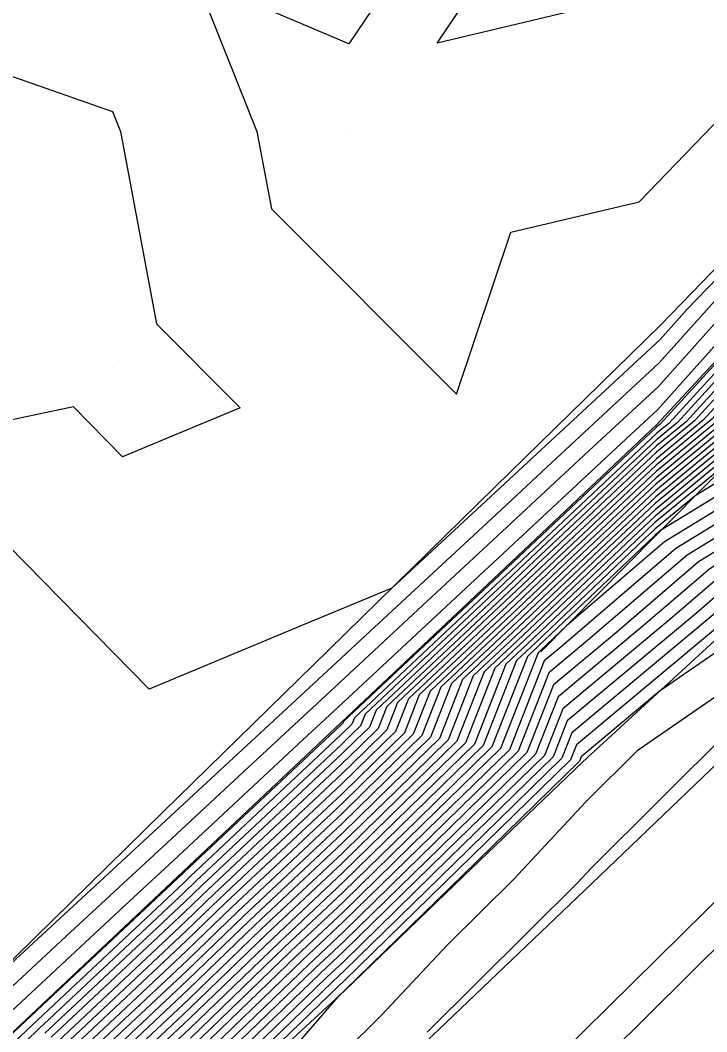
# Model space of a CAD drawing. Extents: x 2188792 to 2191981, y 386090 to 389710.
# Drawn here: x 2191076.3 to 2191105.37, y 388862.2 to 388904.99 of the extents above; entities that cross this region are included whole.
import ezdxf

# ---------------------------------------------------------------- set-up
doc = ezdxf.new("R2010")
doc.units = 0
for name, color, linetype in [('DTM Contours Major', 7, 'Continuous'), ('DTM Contours Minor', 7, 'Continuous'), ('Exist DTM QL2 LIDAR Elevation Point', 7, 'Continuous'), ('Exist Roads EOP', 7, 'Continuous'), ('Exist Roads EOT', 7, 'Continuous'), ('PH Exist DTM Breakline', 7, 'Continuous')]:
    doc.layers.add(name, color=color, linetype=linetype)

msp = doc.modelspace()

# ---------------------------------------------------------------- linework, layer by layer
at = {"layer": 'DTM Contours Major'}
for points in [[(2191135.29, 388919.278), (2191129.673, 388913.531), (2191129.274, 388913.142), (2191123.779, 388907.526), (2191123.091, 388906.983), (2191117.854, 388902.39), (2191117.317, 388901.838), (2191111.718, 388897.004), (2191111.713, 388896.994), (2191111.703, 388896.983), (2191111.69, 388896.976), (2191103.395, 388887.906), (2191103.254, 388887.79), (2191096.687, 388881.616), (2191096.601, 388881.534), (2191089.991, 388875.321), (2191089.971, 388875.271), (2191089.93, 388875.231), (2191089.889, 388875.19), (2191083.241, 388868.952), (2191083.206, 388868.919), (2191076.538, 388862.663), (2191076.522, 388862.647), (2191070.575, 388857.068)], [(2191135.345, 388917.54), (2191131.112, 388913.209), (2191129.553, 388911.689), (2191125.332, 388907.376), (2191123.116, 388905.628), (2191119.874, 388902.783), (2191116.998, 388899.831), (2191113.65, 388896.94), (2191113.133, 388895.779), (2191111.985, 388894.542), (2191110.467, 388893.818), (2191105.217, 388888.078), (2191103.232, 388886.445), (2191098.579, 388882.07), (2191097.077, 388880.64), (2191092.279, 388876.13), (2191091.824, 388874.971), (2191090.876, 388874.046), (2191089.915, 388873.108), (2191084.496, 388868.024), (2191083.295, 388866.866), (2191077.89, 388861.795)], [(2191135.401, 388915.802), (2191132.551, 388912.887), (2191129.832, 388910.236), (2191126.885, 388907.225), (2191123.142, 388904.272), (2191121.893, 388903.177), (2191116.68, 388897.823), (2191115.582, 388896.876), (2191114.552, 388894.565), (2191112.266, 388892.102), (2191109.244, 388890.66), (2191107.04, 388888.25), (2191103.21, 388885.099), (2191100.47, 388882.523), (2191097.554, 388879.747), (2191094.567, 388876.939), (2191093.676, 388874.671), (2191091.821, 388872.861), (2191089.94, 388871.026), (2191085.752, 388867.096), (2191083.384, 388864.812), (2191079.242, 388860.927)], [(2191135.43, 388912.243), (2191130.389, 388907.33), (2191129.991, 388906.923), (2191129.119, 388906.236), (2191124.772, 388902.081), (2191121.338, 388898.922), (2191118.913, 388896.421), (2191118.476, 388895.455), (2191116.411, 388891.638), (2191115.335, 388890.455), (2191113.747, 388888.365), (2191111.942, 388887.475), (2191107.996, 388884.473), (2191104.537, 388882.362), (2191100.324, 388878.752), (2191098.682, 388877.382), (2191097.381, 388874.071), (2191093.711, 388870.491), (2191089.992, 388866.862), (2191088.263, 388865.24), (2191083.561, 388860.706)], [(2191137.159, 388909.475), (2191133.749, 388906.397), (2191131.427, 388904.154), (2191127.271, 388900.266), (2191125.085, 388898.158), (2191121.024, 388895.508), (2191118.317, 388890.691), (2191117.373, 388889.771), (2191114.842, 388886.797), (2191114.578, 388886.538), (2191113.832, 388886.072), (2191107.711, 388881.416), (2191106.926, 388880.937), (2191105.97, 388880.117), (2191099.655, 388874.846), (2191099.233, 388873.772), (2191094.657, 388869.307), (2191090.018, 388864.78), (2191089.519, 388864.312), (2191083.65, 388858.652)], [(2191128.438, 388907.074), (2191124.779, 388904.188), (2191123.597, 388903.058), (2191122.662, 388902.199), (2191117.334, 388896.701), (2191116.373, 388894.578), (2191115.609, 388893.166), (2191113.278, 388890.604), (2191112.815, 388889.995), (2191109.134, 388888.18), (2191108.28, 388887.53), (2191106.336, 388886.344), (2191103.188, 388883.753), (2191102.362, 388882.977), (2191098.031, 388878.853), (2191096.856, 388877.748), (2191095.528, 388874.371), (2191092.766, 388871.676), (2191089.966, 388868.944), (2191087.008, 388866.168), (2191083.472, 388862.759), (2191080.595, 388860.059)], [(2191054.002, 388890.284), (2191060.208, 388895.603), (2191067.802, 388900.285), (2191070.209, 388901.537), (2191073.428, 388903.504), (2191080.21, 388901.128), (2191080.545, 388900.285), (2191082.069, 388892.143), (2191085.615, 388888.598), (2191082.501, 388887.303), (2191080.637, 388886.528), (2191078.564, 388888.638), (2191070.209, 388886.872), (2191066.592, 388886.667), (2191060.208, 388886.515), (2191057.955, 388888.031), (2191054.002, 388890.284)]]:
    msp.add_lwpolyline(points, dxfattribs=at)
at = {"layer": 'DTM Contours Minor'}
for points in [[(2191070.209, 388905.726), (2191077.673, 388910.286), (2191080.21, 388912.771), (2191082.308, 388912.384), (2191090.211, 388914.795), (2191097.849, 388917.924), (2191094.461, 388910.286), (2191090.211, 388903.989), (2191083.758, 388906.738), (2191086.323, 388900.285), (2191086.936, 388897.01), (2191094.777, 388889.17), (2191097.075, 388896.033), (2191102.498, 388897.315), (2191107.171, 388902.139), (2191111.844, 388906.964), (2191106.793, 388916.867), (2191103.268, 388920.287), (2191104.717, 388925.783), (2191105.692, 388930.288)], [(2191113.668, 388930.288), (2191114.597, 388924.672), (2191122.49, 388916.909), (2191129.087, 388919.787), (2191133.25, 388921.603), (2191130.303, 388918.637), (2191130.051, 388918.351), (2191124.125, 388912.325), (2191123.267, 388911.323), (2191118.24, 388906.146), (2191116.673, 388905.034), (2191111.296, 388899.482), (2191110.202, 388898.614), (2191104.542, 388892.77), (2191103.393, 388891.487), (2191096.817, 388885.399), (2191096.404, 388885.014), (2191092.03, 388880.967), (2191088.498, 388879.499), (2191081.755, 388876.695), (2191074.256, 388884.33)], [(2191136.366, 388923.336), (2191132.071, 388919.011), (2191129.668, 388916.286), (2191126.342, 388912.903), (2191123.16, 388909.187), (2191121.012, 388906.975), (2191116.925, 388904.074), (2191113.434, 388900.47), (2191110.581, 388898.207), (2191106.352, 388893.84), (2191103.355, 388890.494), (2191098.596, 388886.088), (2191096.449, 388884.087), (2191091.103, 388879.141), (2191089.492, 388877.64), (2191083.441, 388872.046), (2191082.468, 388871.139), (2191075.558, 388864.756)], [(2191135.765, 388921.325), (2191133.839, 388919.386), (2191129.285, 388914.22), (2191128.558, 388913.481), (2191125.981, 388910.472), (2191123.158, 388907.587), (2191123.081, 388907.526), (2191121.772, 388906.377), (2191117.176, 388903.115), (2191115.571, 388901.458), (2191110.96, 388897.8), (2191108.161, 388894.911), (2191103.317, 388889.5), (2191100.376, 388886.777), (2191096.495, 388883.161), (2191093.131, 388880.049), (2191089.634, 388876.791), (2191085.765, 388873.213), (2191082.726, 388870.382), (2191078.238, 388866.237), (2191075.754, 388863.923), (2191070.496, 388859.071)], [(2191135.279, 388919.625), (2191129.385, 388913.596), (2191129.218, 388913.433), (2191123.469, 388907.557), (2191123.086, 388907.254), (2191117.45, 388902.311), (2191117.381, 388902.239), (2191116.622, 388901.584), (2191111.339, 388897.393), (2191109.971, 388895.981), (2191103.279, 388888.507), (2191102.155, 388887.467), (2191096.54, 388882.234), (2191095.159, 388880.956), (2191089.777, 388875.942), (2191088.088, 388874.38), (2191082.984, 388869.625), (2191080.918, 388867.717), (2191076.151, 388863.277), (2191073.616, 388860.938)], [(2191135.301, 388918.93), (2191129.961, 388913.467), (2191129.33, 388912.852), (2191124.09, 388907.496), (2191123.096, 388906.712), (2191118.258, 388902.468), (2191117.253, 388901.437), (2191112.104, 388896.991), (2191111.997, 388896.751), (2191111.76, 388896.495), (2191111.445, 388896.345), (2191103.759, 388887.94), (2191103.25, 388887.521), (2191097.065, 388881.707), (2191096.696, 388881.355), (2191090.449, 388875.482), (2191090.342, 388875.211), (2191090.119, 388874.994), (2191089.894, 388874.774), (2191083.492, 388868.767), (2191083.224, 388868.508), (2191076.809, 388862.49), (2191076.553, 388862.242), (2191070.124, 388856.211)], [(2191135.312, 388918.583), (2191130.249, 388913.403), (2191129.385, 388912.561), (2191124.401, 388907.466), (2191123.101, 388906.441), (2191118.662, 388902.547), (2191117.189, 388901.035), (2191112.491, 388896.978), (2191112.281, 388896.508), (2191111.816, 388896.006), (2191111.201, 388895.713), (2191104.124, 388887.975), (2191103.245, 388887.252), (2191097.443, 388881.798), (2191096.791, 388881.177), (2191090.906, 388875.644), (2191090.712, 388875.151), (2191090.308, 388874.757), (2191089.899, 388874.357), (2191083.743, 388868.581), (2191083.242, 388868.098), (2191077.079, 388862.316), (2191076.584, 388861.838)], [(2191135.323, 388918.235), (2191130.537, 388913.338), (2191129.441, 388912.271), (2191124.711, 388907.436), (2191123.106, 388906.17), (2191119.066, 388902.626), (2191117.126, 388900.634), (2191112.877, 388896.965), (2191112.565, 388896.265), (2191111.872, 388895.518), (2191110.956, 388895.081), (2191104.488, 388888.009), (2191103.241, 388886.983), (2191097.822, 388881.888), (2191096.887, 388880.998), (2191091.364, 388875.806), (2191091.083, 388875.091), (2191090.497, 388874.52), (2191089.904, 388873.941), (2191083.994, 388868.395), (2191083.259, 388867.687), (2191077.35, 388862.142)], [(2191135.334, 388917.888), (2191130.824, 388913.274), (2191129.497, 388911.98), (2191125.022, 388907.406), (2191123.111, 388905.899), (2191119.47, 388902.704), (2191117.062, 388900.232), (2191113.264, 388896.952), (2191112.849, 388896.022), (2191111.928, 388895.03), (2191110.711, 388894.45), (2191104.853, 388888.044), (2191103.237, 388886.714), (2191098.2, 388881.979), (2191096.982, 388880.819), (2191091.821, 388875.968), (2191091.453, 388875.031), (2191090.687, 388874.283), (2191089.909, 388873.525), (2191084.245, 388868.21), (2191083.277, 388867.276), (2191077.62, 388861.969)], [(2191135.356, 388917.193), (2191131.4, 388913.145), (2191129.608, 388911.399), (2191125.643, 388907.345), (2191123.121, 388905.356), (2191120.277, 388902.862), (2191116.935, 388899.429), (2191114.036, 388896.927), (2191113.417, 388895.536), (2191112.041, 388894.054), (2191110.222, 388893.186), (2191105.582, 388888.112), (2191103.228, 388886.175), (2191098.957, 388882.16), (2191097.173, 388880.462), (2191092.737, 388876.292), (2191092.194, 388874.911), (2191091.065, 388873.809), (2191089.92, 388872.692), (2191084.747, 388867.839), (2191083.313, 388866.455), (2191078.161, 388861.622)], [(2191135.367, 388916.845), (2191131.688, 388913.081), (2191129.664, 388911.108), (2191125.953, 388907.315), (2191123.126, 388905.085), (2191120.681, 388902.941), (2191116.871, 388899.028), (2191114.423, 388896.914), (2191113.701, 388895.293), (2191112.097, 388893.566), (2191109.978, 388892.555), (2191105.946, 388888.147), (2191103.223, 388885.906), (2191099.335, 388882.251), (2191097.268, 388880.283), (2191093.194, 388876.453), (2191092.564, 388874.851), (2191091.254, 388873.572), (2191089.925, 388872.275), (2191084.999, 388867.653), (2191083.33, 388866.044), (2191078.431, 388861.448)], [(2191135.379, 388916.497), (2191131.976, 388913.016), (2191129.72, 388910.818), (2191126.264, 388907.285), (2191123.131, 388904.814), (2191121.085, 388903.019), (2191116.807, 388898.626), (2191114.809, 388896.901), (2191113.984, 388895.05), (2191112.154, 388893.078), (2191109.733, 388891.923), (2191106.311, 388888.181), (2191103.219, 388885.637), (2191099.714, 388882.342), (2191097.363, 388880.104), (2191093.652, 388876.615), (2191092.935, 388874.791), (2191091.443, 388873.335), (2191089.93, 388871.859), (2191085.25, 388867.467), (2191083.348, 388865.634), (2191078.702, 388861.274)], [(2191135.39, 388916.15), (2191132.264, 388912.952), (2191129.776, 388910.527), (2191126.574, 388907.255), (2191123.137, 388904.543), (2191121.489, 388903.098), (2191116.743, 388898.225), (2191115.196, 388896.888), (2191114.268, 388894.807), (2191112.21, 388892.59), (2191109.488, 388891.292), (2191106.675, 388888.216), (2191103.215, 388885.368), (2191100.092, 388882.433), (2191097.459, 388879.925), (2191094.11, 388876.777), (2191093.305, 388874.731), (2191091.632, 388873.098), (2191089.935, 388871.443), (2191085.501, 388867.282), (2191083.366, 388865.223), (2191078.972, 388861.101)], [(2191135.412, 388915.455), (2191132.839, 388912.823), (2191129.887, 388909.946), (2191127.196, 388907.195), (2191123.147, 388904.001), (2191122.297, 388903.255), (2191116.616, 388897.422), (2191115.968, 388896.863), (2191114.836, 388894.322), (2191112.323, 388891.614), (2191108.999, 388890.028), (2191107.404, 388888.284), (2191103.206, 388884.83), (2191100.849, 388882.614), (2191097.649, 388879.568), (2191095.025, 388877.101), (2191094.046, 388874.611), (2191092.01, 388872.624), (2191089.946, 388870.61), (2191086.003, 388866.911), (2191083.401, 388864.402), (2191079.513, 388860.754)], [(2191135.423, 388915.107), (2191133.127, 388912.758), (2191129.943, 388909.655), (2191127.506, 388907.165), (2191123.152, 388903.73), (2191122.701, 388903.334), (2191116.552, 388897.02), (2191116.355, 388896.85), (2191115.12, 388894.079), (2191112.379, 388891.126), (2191108.754, 388889.397), (2191107.769, 388888.319), (2191103.201, 388884.561), (2191101.227, 388882.705), (2191097.745, 388879.389), (2191095.483, 388877.263), (2191094.417, 388874.551), (2191092.199, 388872.387), (2191089.951, 388870.193), (2191086.254, 388866.725), (2191083.419, 388863.991), (2191079.783, 388860.58)], [(2191098.176, 388910.286), (2191100.212, 388914.876), (2191102.542, 388912.616), (2191104.33, 388909.11), (2191102.676, 388907.402), (2191101.021, 388905.694), (2191093.948, 388904.023), (2191098.176, 388910.286)], [(2191139.415, 388914.366), (2191132.876, 388908.25), (2191132.465, 388907.88), (2191132.186, 388907.61), (2191125.581, 388901.43), (2191125.41, 388901.265), (2191124.782, 388900.855), (2191120.543, 388896.957), (2191119.861, 388896.253), (2191119.738, 388895.981), (2191116.893, 388890.721), (2191116.57, 388890.366), (2191114.306, 388887.387), (2191113.627, 388887.053), (2191107.825, 388882.639), (2191105.971, 388881.507), (2191103.711, 388879.571), (2191099.266, 388875.86), (2191098.492, 388873.892), (2191094.278, 388869.78), (2191090.007, 388865.613), (2191089.017, 388864.683), (2191083.614, 388859.474)], [(2191138.172, 388913.991), (2191133.254, 388909.321), (2191131.157, 388907.329), (2191128.741, 388905.035), (2191125.242, 388901.691), (2191120.808, 388897.612), (2191119.545, 388896.309), (2191119.317, 388895.806), (2191116.732, 388891.027), (2191116.158, 388890.396), (2191114.119, 388887.713), (2191113.065, 388887.194), (2191107.882, 388883.25), (2191105.493, 388881.792), (2191102.582, 388879.298), (2191099.071, 388876.367), (2191098.121, 388873.952), (2191094.089, 388870.017), (2191090.002, 388866.029), (2191088.765, 388864.869), (2191083.596, 388859.884)], [(2191134.566, 388912.436), (2191130.222, 388908.202), (2191129.059, 388907.014), (2191126.515, 388905.007), (2191124.067, 388902.667), (2191122.133, 388900.888), (2191117.965, 388896.589), (2191117.214, 388894.929), (2191115.93, 388892.555), (2191114.101, 388890.544), (2191113.188, 388889.343), (2191110.258, 388887.898), (2191108.166, 388886.307), (2191103.409, 388883.404), (2191103.179, 388883.215), (2191103.119, 388883.158), (2191098.221, 388878.495), (2191097.771, 388878.072), (2191096.269, 388874.251), (2191093.144, 388871.202), (2191089.976, 388868.111), (2191087.51, 388865.797), (2191083.508, 388861.938)], [(2191134.854, 388912.372), (2191130.278, 388907.912), (2191129.37, 388906.984), (2191127.383, 388905.417), (2191124.302, 388902.472), (2191121.868, 388900.233), (2191118.281, 388896.533), (2191117.635, 388895.104), (2191116.09, 388892.249), (2191114.512, 388890.515), (2191113.374, 388889.017), (2191110.819, 388887.757), (2191108.109, 388885.696), (2191103.581, 388882.932), (2191099.424, 388879.371), (2191098.317, 388878.316), (2191098.228, 388878.234), (2191096.64, 388874.191), (2191093.333, 388870.965), (2191089.982, 388867.695), (2191087.761, 388865.611), (2191083.525, 388861.527)], [(2191135.142, 388912.307), (2191130.333, 388907.621), (2191129.68, 388906.953), (2191128.251, 388905.826), (2191124.537, 388902.277), (2191121.603, 388899.578), (2191118.597, 388896.477), (2191118.056, 388895.28), (2191116.251, 388891.944), (2191114.924, 388890.485), (2191113.56, 388888.691), (2191111.381, 388887.616), (2191108.052, 388885.084), (2191104.059, 388882.647), (2191099.194, 388878.479), (2191098.487, 388877.889), (2191097.01, 388874.131), (2191093.522, 388870.728), (2191089.987, 388867.279), (2191088.012, 388865.426), (2191083.543, 388861.116)], [(2191134.581, 388911.025), (2191132.718, 388909.256), (2191130.445, 388907.04), (2191130.301, 388906.893), (2191129.987, 388906.645), (2191125.007, 388901.886), (2191121.073, 388898.267), (2191119.229, 388896.365), (2191118.897, 388895.631), (2191116.572, 388891.332), (2191115.747, 388890.426), (2191113.933, 388888.039), (2191112.504, 388887.335), (2191107.939, 388883.861), (2191105.015, 388882.077), (2191101.453, 388879.025), (2191098.876, 388876.875), (2191097.751, 388874.012), (2191093.9, 388870.254), (2191089.997, 388866.446), (2191088.514, 388865.055), (2191083.579, 388860.295)], [(2191139.3, 388910.088), (2191134.391, 388905.656), (2191131.047, 388902.426), (2191128.116, 388899.684), (2191124.922, 388896.604), (2191121.982, 388894.686), (2191120.023, 388891.198), (2191117.757, 388888.991), (2191115.884, 388886.789), (2191114.242, 388885.182), (2191109.607, 388882.29), (2191107.655, 388880.804), (2191107.404, 388880.652), (2191107.099, 388880.39), (2191099.85, 388874.338), (2191099.603, 388873.712), (2191094.846, 388869.07), (2191090.023, 388864.364), (2191089.77, 388864.127), (2191083.667, 388858.242)], [(2191135.017, 388908.863), (2191133.107, 388907.139), (2191131.806, 388905.882), (2191126.426, 388900.848), (2191125.247, 388899.711), (2191120.906, 388896.879), (2191120.278, 388896.301), (2191120.177, 388896.197), (2191120.159, 388896.157), (2191117.053, 388890.416), (2191116.981, 388890.337), (2191114.492, 388887.061), (2191114.189, 388886.912), (2191107.768, 388882.027), (2191106.448, 388881.222), (2191104.841, 388879.844), (2191099.46, 388875.353), (2191098.862, 388873.832), (2191094.468, 388869.543), (2191090.012, 388865.197), (2191089.268, 388864.498), (2191083.632, 388859.063)], [(2191127.817, 388907.134), (2191123.157, 388903.459), (2191123.104, 388903.413), (2191121.898, 388902.174), (2191116.702, 388896.813), (2191115.532, 388894.227), (2191115.288, 388893.777), (2191112.455, 388890.663), (2191112.442, 388890.647), (2191112.095, 388890.475), (2191108.51, 388888.765), (2191108.133, 388888.353), (2191103.197, 388884.292), (2191101.606, 388882.795), (2191097.84, 388879.21), (2191095.94, 388877.424), (2191094.787, 388874.491), (2191092.388, 388872.15), (2191089.956, 388869.777), (2191086.505, 388866.539), (2191083.437, 388863.58), (2191080.054, 388860.406)], [(2191128.127, 388907.104), (2191123.911, 388903.779), (2191123.362, 388903.253), (2191122.927, 388902.854), (2191117.018, 388896.757), (2191115.952, 388894.403), (2191115.449, 388893.472), (2191112.866, 388890.633), (2191112.629, 388890.321), (2191108.573, 388888.321), (2191108.337, 388888.141), (2191107.8, 388887.814), (2191103.193, 388884.022), (2191101.984, 388882.886), (2191097.935, 388879.031), (2191096.398, 388877.586), (2191095.158, 388874.431), (2191092.577, 388871.913), (2191089.961, 388869.361), (2191086.756, 388866.354), (2191083.455, 388863.17), (2191080.324, 388860.233)], [(2191128.748, 388907.044), (2191125.647, 388904.598), (2191123.832, 388902.863), (2191122.398, 388901.543), (2191117.649, 388896.645), (2191116.794, 388894.754), (2191115.77, 388892.86), (2191113.689, 388890.574), (2191113.001, 388889.669), (2191109.696, 388888.039), (2191108.223, 388886.918), (2191104.873, 388884.874), (2191103.184, 388883.484), (2191102.741, 388883.068), (2191098.126, 388878.674), (2191097.313, 388877.91), (2191095.899, 388874.311), (2191092.955, 388871.439), (2191089.971, 388868.528), (2191087.259, 388865.983), (2191083.49, 388862.348), (2191080.865, 388859.886)], [(2191135.033, 388904.915), (2191130.667, 388900.699), (2191128.96, 388899.102), (2191124.759, 388895.05), (2191122.94, 388893.863), (2191121.728, 388891.706), (2191118.141, 388888.211), (2191116.925, 388886.781), (2191113.907, 388883.826), (2191108.764, 388880.617), (2191107.616, 388879.531), (2191103.35, 388876.59), (2191100.044, 388873.831), (2191099.974, 388873.652), (2191095.035, 388868.833), (2191090.028, 388863.947), (2191090.021, 388863.941), (2191089.75, 388863.68), (2191084.292, 388857.361)], [(2191088.25, 388859.593), (2191091.599, 388862.909), (2191094.397, 388865.882), (2191097.2, 388868.664), (2191100.245, 388871.931), (2191102.461, 388874.136), (2191107.594, 388877.673), (2191110.902, 388880.804), (2191113.571, 388882.47), (2191117.966, 388886.774), (2191118.525, 388887.431), (2191123.434, 388892.213), (2191123.899, 388893.041), (2191124.597, 388893.496), (2191129.805, 388898.52), (2191130.288, 388898.971), (2191135.675, 388904.174)], [(2191093.533, 388862.191), (2191099.905, 388868.514), (2191100.449, 388869.099), (2191106.364, 388874.983), (2191107.573, 388875.816), (2191113.039, 388880.991), (2191113.236, 388881.113), (2191115.169, 388883.007), (2191118.786, 388886.009), (2191119.429, 388886.627), (2191124.385, 388890.838), (2191125.807, 388892.208), (2191130.031, 388895.862), (2191132.058, 388897.82), (2191135.711, 388901.025)]]:
    msp.add_lwpolyline(points, dxfattribs=at)
at = {"layer": 'Exist DTM QL2 LIDAR Elevation Point'}
for p, q in [((2191080.21, 388900.285), (2191080.21, 388900.285)), ((2191090.211, 388900.285), (2191090.211, 388900.285)), ((2191080.21, 388890.284), (2191080.21, 388890.284))]:
    msp.add_line(p, q, dxfattribs=at)
at = {"layer": 'Exist Roads EOP'}
msp.add_lwpolyline([(2191117.249, 388879.058), (2191079.828, 388842.231), (2191041.78, 388804.717), (2191005.521, 388768.388), (2190968.813, 388731.779), (2190932.611, 388694.747), (2190897.463, 388657.367), (2190862.115, 388618.542), (2190828.092, 388579.337), (2190795.886, 388540.624), (2190765.721, 388503.072), (2190733.106, 388461.208), (2190701.312, 388418.791), (2190672.539, 388379.484), (2190643.174, 388339.162), (2190612.645, 388296.995), (2190582.398, 388254.562), (2190551.22, 388211.33), (2190519.268, 388166.971), (2190488.249, 388123.952), (2190458.501, 388082.405), (2190428.971, 388041.571), (2190398.227, 387998.986)], dxfattribs=at)
at = {"layer": 'Exist Roads EOT'}
msp.add_lwpolyline([(2190415.064, 388019.09), (2190445.56, 388061.245), (2190473.487, 388100.115), (2190503.229, 388141.605), (2190533.333, 388183.744), (2190563.731, 388225.945), (2190594.017, 388268.083), (2190624.176, 388310.153), (2190656.565, 388354.896), (2190687.512, 388397.436), (2190719.557, 388440.71), (2190751.07, 388481.79), (2190777.618, 388515.751), (2190809.207, 388554.646), (2190841.125, 388592.518), (2190874.304, 388630.266), (2190909.444, 388668.428), (2190945.996, 388706.518), (2190984.282, 388745.174), (2191021.668, 388782.38), (2191059.687, 388820.174), (2191097.04, 388857.128), (2191110.466, 388870.43)], dxfattribs=at)
at = {"layer": 'PH Exist DTM Breakline'}
for points in [[(2191093.422, 388861.718), (2191100.494, 388868.481), (2191107.566, 388875.244), (2191113.209, 388881.006), (2191118.852, 388886.767), (2191124.495, 388892.529), (2191130.138, 388898.29), (2191135.781, 388904.052), (2191142.735, 388911.07), (2191149.688, 388918.088), (2191156.641, 388925.106), (2191163.595, 388932.125), (2191169.665, 388938.33), (2191175.736, 388944.536), (2191181.806, 388950.741), (2191187.877, 388956.947), (2191193.947, 388963.153), (2191200.225, 388969.316), (2191206.502, 388975.479), (2191212.779, 388981.643), (2191219.057, 388987.806), (2191225.334, 388993.969)], [(2191173.358, 388957.855), (2191166.514, 388950.868), (2191159.671, 388943.882), (2191153.572, 388937.834), (2191147.474, 388931.786), (2191141.375, 388925.738), (2191135.277, 388919.69), (2191129.178, 388913.642), (2191123.079, 388907.594), (2191117.39, 388902.299), (2191111.701, 388897.004), (2191103.256, 388887.893), (2191096.572, 388881.589), (2191089.888, 388875.284), (2191083.204, 388868.98), (2191076.519, 388862.675), (2191069.835, 388856.371)], [(2191136.886, 388925.075), (2191130.096, 388918.593), (2191123.307, 388912.112), (2191116.517, 388905.63), (2191109.967, 388898.867), (2191103.416, 388892.104), (2191096.393, 388885.235), (2191089.37, 388878.365), (2191082.346, 388871.496), (2191075.323, 388864.626), (2191068.3, 388857.757)], [(2191139.142, 388914.637), (2191132.29, 388908.082), (2191125.438, 388901.528), (2191120.232, 388896.187), (2191117.099, 388890.328), (2191114.642, 388886.798), (2191107.628, 388880.518), (2191100.122, 388873.628), (2191095.075, 388868.782), (2191090.028, 388863.936)], [(2191123.158, 388903.423), (2191116.524, 388896.844), (2191115.138, 388894.063), (2191112.432, 388890.665), (2191108.358, 388888.374), (2191103.179, 388883.173), (2191098.34, 388878.273)], [(2191090.028, 388863.936), (2191083.674, 388858.082)]]:
    msp.add_lwpolyline(points, dxfattribs=at)

doc.saveas('drawing.dxf')
